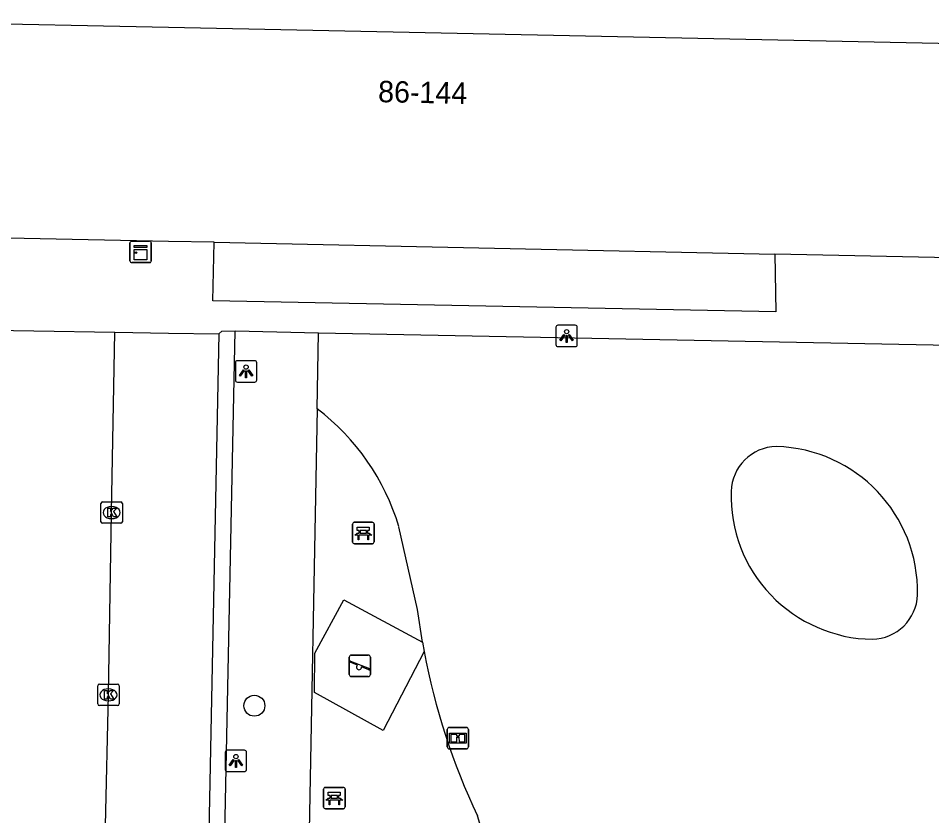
# Model space of a CAD drawing. Extents: x 159822 to 160765, y 380693 to 381634.
# Drawn here: x 160492.97 to 160535.69, y 381393.92 to 381431.19 of the extents above; entities that cross this region are included whole.
import ezdxf

# ---------------------------------------------------------------- set-up
doc = ezdxf.new("R2010")
doc.units = 0
for name, color, linetype in [('IMGEO_Bank', 7, 'Continuous'), ('IMGEO_Boom', 7, 'Continuous'), ('IMGEO_Groenvoorziening', 7, 'Continuous'), ('IMGEO_Informatiebord', 7, 'Continuous'), ('IMGEO_Kast', 7, 'Continuous'), ('IMGEO_Kolk', 7, 'Continuous'), ('IMGEO_Lichtpunt', 7, 'Continuous'), ('IMGEO_Pand', 7, 'Continuous'), ('IMGEO_Pand_nummerreeks', 7, 'Continuous'), ('IMGEO_Rijbaan_lokaal_open', 7, 'Continuous'), ('IMGEO_Speelvoorziening', 7, 'Continuous'), ('IMGEO_Voetpad_open', 7, 'Continuous')]:
    doc.layers.add(name, color=color, linetype=linetype)

msp = doc.modelspace()

# ---------------------------------------------------------------- linework, layer by layer
at = {"layer": 'IMGEO_Bank'}
for p, q in [((160508.604, 381406.707), (160508.604, 381407.548)), ((160508.604, 381407.548), (160508.604, 381406.707)), ((160508.679, 381407.632), (160509.52, 381407.632)), ((160509.52, 381407.632), (160508.679, 381407.632)), ((160509.604, 381407.557), (160509.604, 381406.716)), ((160509.604, 381406.716), (160509.604, 381407.557)), ((160508.913, 381407.138), (160508.913, 381407.244)), ((160508.957, 381407.244), (160508.957, 381407.138)), ((160509.245, 381407.25), (160508.963, 381407.25)), ((160508.963, 381407.132), (160509.245, 381407.132)), ((160509.251, 381407.138), (160509.251, 381407.244)), ((160509.295, 381407.244), (160509.295, 381407.138)), ((160509.529, 381406.632), (160508.688, 381406.632)), ((160508.688, 381406.632), (160509.529, 381406.632)), ((160509.301, 381407.03), (160508.908, 381407.03)), ((160507.248, 381394.319), (160507.248, 381395.16)), ((160507.248, 381395.16), (160507.248, 381394.319)), ((160507.323, 381395.244), (160508.164, 381395.244)), ((160508.164, 381395.244), (160507.323, 381395.244)), ((160508.248, 381395.169), (160508.248, 381394.328)), ((160508.248, 381394.328), (160508.248, 381395.169)), ((160507.557, 381394.75), (160507.557, 381394.856)), ((160507.601, 381394.856), (160507.601, 381394.75)), ((160507.889, 381394.862), (160507.607, 381394.862)), ((160507.607, 381394.744), (160507.889, 381394.744)), ((160507.895, 381394.75), (160507.895, 381394.856)), ((160507.939, 381394.856), (160507.939, 381394.75)), ((160508.173, 381394.244), (160507.332, 381394.244)), ((160507.332, 381394.244), (160508.173, 381394.244)), ((160507.945, 381394.642), (160507.552, 381394.642))]:
    msp.add_line(p, q, dxfattribs=at)
for points in [[(160508.851, 381407.03), (160508.709, 381407.03), (160508.821, 381407.132), (160508.907, 381407.132)], [(160508.907, 381407.25), (160508.821, 381407.25), (160508.821, 381407.411), (160509.384, 381407.411), (160509.384, 381407.25), (160509.301, 381407.25)], [(160509.301, 381407.132), (160509.384, 381407.132), (160509.496, 381407.03), (160509.357, 381407.03)], [(160508.901, 381407.023), (160508.901, 381406.816), (160508.858, 381406.816), (160508.858, 381407.023)], [(160509.351, 381407.023), (160509.351, 381406.816), (160509.307, 381406.816), (160509.307, 381407.023)], [(160507.495, 381394.642), (160507.353, 381394.642), (160507.465, 381394.744), (160507.551, 381394.744)], [(160507.551, 381394.862), (160507.465, 381394.862), (160507.465, 381395.023), (160508.028, 381395.023), (160508.028, 381394.862), (160507.945, 381394.862)], [(160507.945, 381394.744), (160508.028, 381394.744), (160508.14, 381394.642), (160508.001, 381394.642)], [(160507.545, 381394.635), (160507.545, 381394.428), (160507.502, 381394.428), (160507.502, 381394.635)], [(160507.995, 381394.635), (160507.995, 381394.428), (160507.951, 381394.428), (160507.951, 381394.635)]]:
    msp.add_lwpolyline(points, dxfattribs=at)
for centre, radius, start, end in [((160508.682, 381407.554), 0.0779, 92.4484, 184.2845), ((160508.682, 381407.554), 0.0779, 92.4484, 184.2845), ((160509.526, 381407.554), 0.0779, 2.4484, 94.2845), ((160509.526, 381407.554), 0.0779, 2.4484, 94.2845), ((160508.906, 381407.243), 0.00671, 2.8957, 87.1043), ((160508.906, 381407.139), 0.00671, 272.8957, 357.1043), ((160508.963, 381407.243), 0.00671, 92.8957, 177.1043), ((160508.963, 381407.139), 0.00671, 182.8957, 267.1043), ((160509.245, 381407.243), 0.00671, 2.8957, 87.1043), ((160509.245, 381407.139), 0.00671, 272.8957, 357.1043), ((160509.302, 381407.243), 0.00671, 92.8957, 177.1043), ((160509.302, 381407.139), 0.00671, 182.8957, 267.1043), ((160508.682, 381406.71), 0.0779, 182.4484, 274.2845), ((160508.682, 381406.71), 0.0779, 182.4484, 274.2845), ((160508.851, 381407.023), 0.00671, 2.8957, 87.1043), ((160508.908, 381407.023), 0.00671, 92.8957, 177.1043), ((160509.3, 381407.023), 0.00671, 2.8957, 87.1043), ((160509.357, 381407.023), 0.00671, 92.8957, 177.1043), ((160509.526, 381406.71), 0.0779, 272.4484, 4.2845), ((160509.526, 381406.71), 0.0779, 272.4484, 4.2845), ((160507.326, 381395.166), 0.0779, 92.4484, 184.2845), ((160507.326, 381395.166), 0.0779, 92.4484, 184.2845), ((160508.17, 381395.166), 0.0779, 2.4484, 94.2845), ((160508.17, 381395.166), 0.0779, 2.4484, 94.2845), ((160507.55, 381394.855), 0.00671, 2.8957, 87.1043), ((160507.55, 381394.751), 0.00671, 272.8957, 357.1043), ((160507.607, 381394.855), 0.00671, 92.8957, 177.1043), ((160507.607, 381394.751), 0.00671, 182.8957, 267.1043), ((160507.889, 381394.855), 0.00671, 2.8957, 87.1043), ((160507.889, 381394.751), 0.00671, 272.8957, 357.1043), ((160507.946, 381394.855), 0.00671, 92.8957, 177.1043), ((160507.946, 381394.751), 0.00671, 182.8957, 267.1043), ((160507.326, 381394.322), 0.0779, 182.4484, 274.2845), ((160507.326, 381394.322), 0.0779, 182.4484, 274.2845), ((160507.495, 381394.635), 0.00671, 2.8957, 87.1043), ((160507.552, 381394.635), 0.00671, 92.8957, 177.1043), ((160507.944, 381394.635), 0.00671, 2.8957, 87.1043), ((160508.001, 381394.635), 0.00671, 92.8957, 177.1043), ((160508.17, 381394.322), 0.0779, 272.4484, 4.2845), ((160508.17, 381394.322), 0.0779, 272.4484, 4.2845)]:
    msp.add_arc(centre, radius, start, end, dxfattribs=at)
at = {"layer": 'IMGEO_Boom'}
msp.add_circle((160504.009, 381399.059), 0.489, dxfattribs=at)
at = {"layer": 'IMGEO_Groenvoorziening'}
for points in [[(160506.946, 381412.941), (160507.013, 381416.485)], [(160511.877, 381402.033), (160511.947, 381401.595)]]:
    msp.add_lwpolyline(points, dxfattribs=at)
for centre, radius, start, end in [((160528.464, 381409.017), 2.158, 91.233, 178.4949), ((160528.229, 381404.383), 6.795, 358.8536, 88.4033), ((160533.01, 381408.87), 6.706, 178.2604, 269.1189), ((160532.861, 381404.327), 2.163, 271.2247, 357.8743)]:
    msp.add_arc(centre, radius, start, end, dxfattribs=at)
at = {"layer": 'IMGEO_Informatiebord'}
for p, q in [((160513.032, 381397.143), (160513.032, 381397.943)), ((160513.032, 381397.943), (160513.032, 381397.143)), ((160513.132, 381398.043), (160513.922, 381398.043)), ((160513.922, 381398.043), (160513.132, 381398.043)), ((160514.022, 381397.943), (160514.022, 381397.143)), ((160514.022, 381397.143), (160514.022, 381397.943)), ((160513.922, 381397.043), (160513.132, 381397.043)), ((160513.132, 381397.043), (160513.922, 381397.043))]:
    msp.add_line(p, q, dxfattribs=at)
for points in [[(160513.133, 381397.775), (160513.921, 381397.775), (160513.921, 381397.311), (160513.133, 381397.311), (160513.133, 381397.775)], [(160513.198, 381397.71), (160513.198, 381397.376), (160513.473, 381397.376), (160513.474, 381397.589), (160513.578, 381397.59), (160513.579, 381397.376), (160513.856, 381397.376), (160513.856, 381397.71), (160513.58, 381397.71), (160513.58, 381397.63), (160513.474, 381397.63), (160513.474, 381397.71), (160513.198, 381397.71)]]:
    msp.add_lwpolyline(points, dxfattribs=at)
for centre, start, end in [((160513.132, 381397.943), 90, 180), ((160513.132, 381397.943), 90, 180), ((160513.922, 381397.943), 0, 90), ((160513.922, 381397.943), 360, 90), ((160513.132, 381397.143), 180, 270), ((160513.132, 381397.143), 180, 270), ((160513.922, 381397.143), 270, 0), ((160513.922, 381397.143), 270, 0)]:
    msp.add_arc(centre, 0.1, start, end, dxfattribs=at)
at = {"layer": 'IMGEO_Kast'}
for p, q in [((160498.263, 381420.777), (160499.104, 381420.777)), ((160499.104, 381420.777), (160498.263, 381420.777)), ((160498.188, 381419.852), (160498.188, 381420.693)), ((160498.188, 381420.693), (160498.188, 381419.852)), ((160499.188, 381420.702), (160499.188, 381419.861)), ((160499.188, 381419.861), (160499.188, 381420.702)), ((160499.113, 381419.777), (160498.272, 381419.777)), ((160498.272, 381419.777), (160499.113, 381419.777))]:
    msp.add_line(p, q, dxfattribs=at)
for points in [[(160498.383, 381420.567), (160498.983, 381420.567), (160498.983, 381420.482), (160498.383, 381420.482), (160498.383, 381420.567)], [(160498.383, 381420.392), (160498.983, 381420.392), (160498.983, 381419.903), (160498.383, 381419.903), (160498.383, 381420.392)]]:
    msp.add_lwpolyline(points, dxfattribs=at)
msp.add_circle((160498.467, 381420.241), 0.0377, dxfattribs=at)
for centre, start, end in [((160498.266, 381420.699), 92.4484, 184.2845), ((160498.266, 381420.699), 92.4484, 184.2845), ((160499.11, 381420.699), 2.4484, 94.2845), ((160499.11, 381420.699), 2.4484, 94.2845), ((160498.266, 381419.855), 182.4484, 274.2845), ((160498.266, 381419.855), 182.4484, 274.2845), ((160499.11, 381419.855), 272.4484, 4.2845), ((160499.11, 381419.855), 272.4484, 4.2845)]:
    msp.add_arc(centre, 0.0779, start, end, dxfattribs=at)
at = {"layer": 'IMGEO_Kolk'}
for p, q in [((160496.833, 381407.661), (160496.833, 381408.513)), ((160496.908, 381408.587), (160497.76, 381408.587)), ((160497.321, 381408.367), (160497.346, 381408.367)), ((160497.834, 381408.513), (160497.834, 381407.661)), ((160497.76, 381407.587), (160496.908, 381407.587)), ((160497.344, 381407.807), (160497.319, 381407.807)), ((160496.683, 381399.142), (160496.683, 381399.994)), ((160496.758, 381400.068), (160497.61, 381400.068)), ((160497.171, 381399.848), (160497.196, 381399.848)), ((160497.684, 381399.994), (160497.684, 381399.142)), ((160497.61, 381399.068), (160496.758, 381399.068)), ((160497.194, 381399.288), (160497.169, 381399.288))]:
    msp.add_line(p, q, dxfattribs=at)
for points in [[(160496.833, 381407.661), (160496.833, 381408.513)], [(160496.908, 381408.587), (160497.76, 381408.587)], [(160497.834, 381408.513), (160497.834, 381407.661)], [(160497.154, 381408.287), (160497.277, 381408.287), (160497.277, 381408.136), (160497.407, 381408.287), (160497.571, 381408.287), (160497.425, 381408.136), (160497.578, 381407.887), (160497.426, 381407.887), (160497.341, 381408.051), (160497.277, 381407.984), (160497.277, 381407.887), (160497.154, 381407.887), (160497.154, 381408.287)], [(160497.76, 381407.587), (160496.908, 381407.587)], [(160496.683, 381399.142), (160496.683, 381399.994)], [(160496.758, 381400.068), (160497.61, 381400.068)], [(160497.684, 381399.994), (160497.684, 381399.142)], [(160497.004, 381399.768), (160497.127, 381399.768), (160497.127, 381399.617), (160497.257, 381399.768), (160497.421, 381399.768), (160497.275, 381399.617), (160497.428, 381399.368), (160497.276, 381399.368), (160497.191, 381399.532), (160497.127, 381399.465), (160497.127, 381399.368), (160497.004, 381399.368), (160497.004, 381399.768)], [(160497.61, 381399.068), (160496.758, 381399.068)]]:
    msp.add_lwpolyline(points, dxfattribs=at)
for centre, start, end in [((160496.91, 381408.511), 91.552, 178.448), ((160496.91, 381408.511), 91.552, 178.448), ((160497.758, 381408.511), 1.552, 88.448), ((160497.758, 381408.511), 1.552, 88.448), ((160496.91, 381407.663), 181.552, 268.448), ((160496.91, 381407.663), 181.552, 268.448), ((160497.758, 381407.663), 271.552, 358.448), ((160497.758, 381407.663), 271.552, 358.448), ((160496.76, 381399.992), 91.552, 178.448), ((160496.76, 381399.992), 91.552, 178.448), ((160497.608, 381399.992), 1.552, 88.448), ((160497.608, 381399.992), 1.552, 88.448), ((160496.76, 381399.144), 181.552, 268.448), ((160496.76, 381399.144), 181.552, 268.448), ((160497.608, 381399.144), 271.552, 358.448), ((160497.608, 381399.144), 271.552, 358.448)]:
    msp.add_arc(centre, 0.0765, start, end, dxfattribs=at)
for centre, major_axis, ratio, start_param, end_param in [((160497.32, 381408.087), (-0.387, 0.002), 0.722429, 4.712389, 7.853982), ((160497.345, 381408.087), (-0.39, 0.002), 0.717154, 1.570796, 4.712389), ((160497.17, 381399.568), (-0.387, 0.002), 0.722429, 4.712389, 7.853982), ((160497.195, 381399.568), (-0.39, 0.002), 0.717154, 1.570796, 4.712389)]:
    msp.add_ellipse(centre, major_axis=major_axis, ratio=ratio, start_param=start_param, end_param=end_param, dxfattribs=at)
at = {"layer": 'IMGEO_Lichtpunt'}
for p, q in [((160518.114, 381416.748), (160518.114, 381415.941)), ((160518.114, 381416.748), (160518.114, 381415.941)), ((160519.016, 381416.843), (160518.208, 381416.843)), ((160519.016, 381416.843), (160518.208, 381416.843)), ((160519.11, 381415.941), (160519.11, 381416.748)), ((160519.11, 381415.941), (160519.11, 381416.748)), ((160518.208, 381415.847), (160519.016, 381415.847)), ((160518.208, 381415.847), (160519.016, 381415.847)), ((160504.023, 381415.186), (160503.215, 381415.186)), ((160504.023, 381415.186), (160503.215, 381415.186)), ((160503.121, 381415.091), (160503.121, 381414.284)), ((160503.121, 381415.091), (160503.121, 381414.284)), ((160504.117, 381414.284), (160504.117, 381415.091)), ((160504.117, 381414.284), (160504.117, 381415.091)), ((160503.215, 381414.19), (160504.023, 381414.19)), ((160503.215, 381414.19), (160504.023, 381414.19)), ((160502.646, 381396.882), (160502.646, 381396.075)), ((160502.646, 381396.882), (160502.646, 381396.075)), ((160503.548, 381396.977), (160502.74, 381396.977)), ((160503.548, 381396.977), (160502.74, 381396.977)), ((160503.642, 381396.075), (160503.642, 381396.882)), ((160503.642, 381396.075), (160503.642, 381396.882)), ((160502.74, 381395.981), (160503.548, 381395.981)), ((160502.74, 381395.981), (160503.548, 381395.981))]:
    msp.add_line(p, q, dxfattribs=at)
for points in [[(160518.488, 381416.412), (160518.527, 381416.384), (160518.339, 381416.122), (160518.301, 381416.149), (160518.488, 381416.412)], [(160518.59, 381416.364), (160518.637, 381416.364), (160518.637, 381416.042), (160518.59, 381416.042), (160518.59, 381416.364)], [(160518.7, 381416.384), (160518.738, 381416.411), (160518.925, 381416.149), (160518.886, 381416.121), (160518.7, 381416.384)], [(160503.495, 381414.755), (160503.534, 381414.727), (160503.346, 381414.465), (160503.308, 381414.492), (160503.495, 381414.755)], [(160503.707, 381414.727), (160503.745, 381414.754), (160503.932, 381414.492), (160503.893, 381414.464), (160503.707, 381414.727)], [(160503.597, 381414.707), (160503.644, 381414.707), (160503.644, 381414.385), (160503.597, 381414.385), (160503.597, 381414.707)], [(160503.02, 381396.546), (160503.059, 381396.518), (160502.871, 381396.256), (160502.833, 381396.283), (160503.02, 381396.546)], [(160503.122, 381396.498), (160503.169, 381396.498), (160503.169, 381396.176), (160503.122, 381396.176), (160503.122, 381396.498)], [(160503.232, 381396.518), (160503.27, 381396.545), (160503.457, 381396.283), (160503.418, 381396.255), (160503.232, 381396.518)]]:
    msp.add_lwpolyline(points, dxfattribs=at)
for centre in [(160518.613, 381416.546), (160503.62, 381414.889), (160503.145, 381396.68)]:
    msp.add_circle(centre, 0.0994, dxfattribs=at)
for centre, start, end in [((160518.208, 381416.748), 90, 180), ((160518.208, 381416.748), 90, 180), ((160519.016, 381416.748), 0, 90), ((160519.016, 381416.748), 0, 90), ((160518.208, 381415.941), 180, 270), ((160518.208, 381415.941), 180, 270), ((160519.016, 381415.941), 270, 0), ((160519.016, 381415.941), 270, 360), ((160503.215, 381415.091), 90, 180), ((160503.215, 381415.091), 90, 180), ((160504.023, 381415.091), 0, 90), ((160504.023, 381415.091), 0, 90), ((160503.215, 381414.284), 180, 270), ((160503.215, 381414.284), 180, 270), ((160504.023, 381414.284), 270, 0), ((160504.023, 381414.284), 270, 360), ((160502.74, 381396.882), 90, 180), ((160502.74, 381396.882), 90, 180), ((160503.548, 381396.882), 0, 90), ((160503.548, 381396.882), 0, 90), ((160502.74, 381396.075), 180, 270), ((160502.74, 381396.075), 180, 270), ((160503.548, 381396.075), 270, 0), ((160503.548, 381396.075), 270, 360)]:
    msp.add_arc(centre, 0.0946, start, end, dxfattribs=at)
at = {"layer": 'IMGEO_Pand'}
for points in [[(160547.242, 381429.784), (160500, 381430.756), (160478.743, 381431.194), (160478.646, 381425.453), (160481.307, 381425.407), (160481.222, 381421.149)], [(160502.124, 381420.722), (160500, 381420.766), (160481.222, 381421.149)], [(160502.124, 381420.722), (160528.341, 381420.173)], [(160544.034, 381419.845), (160528.341, 381420.173)]]:
    msp.add_lwpolyline(points, dxfattribs=at)
at = {"layer": 'IMGEO_Rijbaan_lokaal_open'}
for points in [[(160489.888, 381416.643), (160497.488, 381416.523)], [(160497.216, 381377.731), (160496.906, 381387.353), (160497.182, 381399.568), (160497.333, 381408.087), (160497.488, 381416.523)]]:
    msp.add_lwpolyline(points, dxfattribs=at)
at = {"layer": 'IMGEO_Speelvoorziening'}
for p, q in [((160508.442, 381400.524), (160508.442, 381401.324)), ((160508.442, 381401.324), (160508.442, 381400.524)), ((160508.825, 381400.952), (160508.486, 381401.089)), ((160508.511, 381401.149), (160509.387, 381400.796)), ((160508.542, 381401.424), (160509.332, 381401.424)), ((160509.332, 381401.424), (160508.542, 381401.424)), ((160509.432, 381401.324), (160509.432, 381400.524)), ((160509.432, 381400.524), (160509.432, 381401.324)), ((160509.363, 381400.736), (160509.023, 381400.873)), ((160509.332, 381400.424), (160508.542, 381400.424)), ((160508.542, 381400.424), (160509.332, 381400.424))]:
    msp.add_line(p, q, dxfattribs=at)
for centre, radius, start, end in [((160508.542, 381401.324), 0.1, 90, 180), ((160508.542, 381401.324), 0.1, 90, 180), ((160508.499, 381401.119), 0.0327, 68.078, 248.078), ((160509.332, 381401.324), 0.1, 0, 90), ((160509.332, 381401.324), 0.1, 360, 90), ((160508.904, 381400.862), 0.12, 130.9928, 5.1632), ((160509.375, 381400.766), 0.0327, 248.078, 68.078), ((160508.542, 381400.524), 0.1, 180, 270), ((160508.542, 381400.524), 0.1, 180, 270), ((160509.332, 381400.524), 0.1, 270, 0), ((160509.332, 381400.524), 0.1, 270, 0)]:
    msp.add_arc(centre, radius, start, end, dxfattribs=at)
at = {"layer": 'IMGEO_Voetpad_open'}
for points in [[(160528.341, 381420.173), (160528.394, 381417.474), (160502.063, 381417.978), (160502.124, 381420.722)], [(160497.488, 381416.523), (160500, 381416.48), (160502.348, 381416.439)], [(160502.348, 381416.439), (160502.492, 381416.563), (160503.106, 381416.582)], [(160502.586, 381390.809), (160503.106, 381416.582)], [(160503.106, 381416.582), (160507.013, 381416.485)], [(160507.013, 381416.485), (160539.74, 381415.846), (160537.472, 381376.795), (160506.278, 381377.391)], [(160502.348, 381416.439), (160501.559, 381377.635)], [(160506.946, 381412.941), (160506.53, 381390.753)], [(160511.877, 381402.033), (160511.632, 381403.558), (160510.765, 381407.429)], [(160511.947, 381401.595), (160510.037, 381397.908), (160506.82, 381399.684), (160506.841, 381401.523), (160508.186, 381404.011), (160511.877, 381402.033)]]:
    msp.add_lwpolyline(points, dxfattribs=at)
for centre, radius, start, end in [((160500.355, 381404.296), 10.871, 16.7521, 52.6804), ((160543.137, 381407.49), 31.742, 190.7023, 205.3148), ((160505.513, 381390.808), 9.456, 343.0893, 19.1983)]:
    msp.add_arc(centre, radius, start, end, dxfattribs=at)

# ---------------------------------------------------------------- texts
at = {"layer": 'IMGEO_Pand_nummerreeks'}
msp.add_text('86-144', height=1, rotation=358.8208, dxfattribs=at).set_placement((160509.788, 381427.275))

doc.saveas('drawing.dxf')
